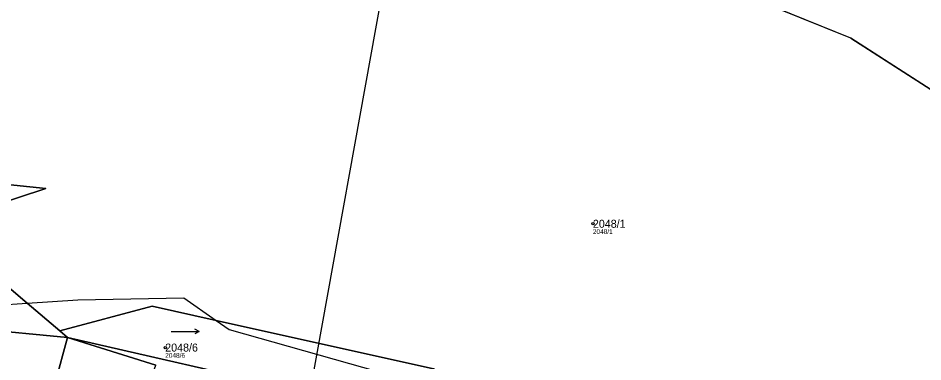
# Model space of a CAD drawing. Extents: x -762274 to -759271, y -1061928 to -1059060.
# Drawn here: x -759953.1 to -759760.9, y -1059346.4 to -1059273.4 of the extents above; entities that cross this region are included whole.
import ezdxf

# ---------------------------------------------------------------- set-up
doc = ezdxf.new("R2010")
doc.units = 0
for name, color, linetype in [('Definiční body', 7, 'Continuous'), ('Hranice parcel', 7, 'Continuous'), ('Parcelní čísla', 7, 'Continuous'), ('Polygon ku', 7, 'Continuous'), ('Polygon parcely', 7, 'Continuous'), ('Poz předměty', 7, 'Continuous'), ('Vnitřní kresba', 7, 'Continuous'), ('Značky kultur', 7, 'Continuous')]:
    doc.layers.add(name, color=color, linetype=linetype)

msp = doc.modelspace()

# ---------------------------------------------------------------- linework, layer by layer
at = {"layer": 'Definiční body'}
for centre in [(-759831, -1059317.07), (-759921.83, -1059343.38)]:
    msp.add_circle(centre, 0.25, dxfattribs=at)
at = {"layer": 'Hranice parcel'}
for p, q in [((-759776.24, -1059277.66), (-759832.89, -1059254.63)), ((-759776.24, -1059277.66), (-759748.06, -1059295.75)), ((-759942.58, -1059341.26), (-759961.82, -1059339.42)), ((-759947.81, -1059360.51), (-759942.58, -1059341.26)), ((-759942.58, -1059341.26), (-759944.24, -1059339.85)), ((-759923.85, -1059347.14), (-759942.58, -1059341.26))]:
    msp.add_line(p, q, dxfattribs=at)
for points in [[(-759986.38, -1059305.1), (-759979.88, -1059306.16), (-759947.17, -1059309.6), (-759970.66, -1059317.29)], [(-759944.24, -1059339.85), (-759951.15, -1059333.95), (-759970.66, -1059317.29)], [(-759944.24, -1059339.85), (-759924.63, -1059334.57), (-759910.97, -1059337.62), (-759864.86, -1059347.9), (-759852.2, -1059356.13), (-759831.96, -1059369.29)], [(-759831.96, -1059369.29), (-759849.98, -1059362.52), (-759883.47, -1059354.42), (-759893.1, -1059352.55), (-759942.58, -1059341.26)]]:
    msp.add_lwpolyline(points, dxfattribs=at)
at = {"layer": 'Polygon ku'}
msp.add_lwpolyline([(-759527.2, -1059544.18), (-759566.44, -1059504.15), (-759588.8, -1059485.7), (-759696.29, -1059397.01), (-759713.09, -1059365.76), (-759716.51, -1059352.08), (-759722.74, -1059329.2), (-759724.97, -1059319.5), (-759733.42, -1059309.18), (-759748.06, -1059295.75), (-759776.24, -1059277.66), (-759832.89, -1059254.63), (-759844.94, -1059251.31), (-759864.9, -1059245.83), (-759878.77, -1059242.88), (-759899.55, -1059237.43), (-759923.79, -1059231.76), (-760051.09, -1059191.06)], dxfattribs=at)
at = {"layer": 'Polygon parcely'}
for points in [[(-759566.44, -1059504.15), (-759588.8, -1059485.7), (-759696.29, -1059397.01), (-759713.09, -1059365.76), (-759716.51, -1059352.08), (-759722.74, -1059329.2), (-759724.97, -1059319.5), (-759733.42, -1059309.18), (-759748.06, -1059295.75), (-759776.24, -1059277.66), (-759832.89, -1059254.63)], [(-759979.88, -1059306.16), (-759947.17, -1059309.6), (-759970.66, -1059317.29), (-759951.15, -1059333.95), (-759944.24, -1059339.85), (-759924.63, -1059334.57), (-759910.97, -1059337.62), (-759864.86, -1059347.9), (-759852.2, -1059356.13), (-759831.96, -1059369.29), (-759809.13, -1059384.25), (-759788.26, -1059401.82), (-759775.32, -1059415.23), (-759750.57, -1059447.51), (-759744.78, -1059454.33), (-759708.2, -1059504.36), (-759674.38, -1059545.15), (-759666.63, -1059558.23), (-759649.92, -1059578.37)], [(-759961.82, -1059339.42), (-759942.58, -1059341.26), (-759944.24, -1059339.85), (-759951.15, -1059333.95), (-759970.66, -1059317.29)], [(-759893.1, -1059352.55), (-759942.58, -1059341.26), (-759923.85, -1059347.14)]]:
    msp.add_lwpolyline(points, dxfattribs=at)
for points in [[(-759970.66, -1059317.29), (-759947.17, -1059309.6), (-759979.88, -1059306.16), (-759986.38, -1059305.1), (-759982.6, -1059307.09), (-759980.09, -1059309.24)], [(-759944.24, -1059339.85), (-759942.58, -1059341.26), (-759893.1, -1059352.55), (-759883.47, -1059354.42), (-759849.98, -1059362.52), (-759831.96, -1059369.29), (-759852.2, -1059356.13), (-759864.86, -1059347.9), (-759910.97, -1059337.62), (-759924.63, -1059334.57)], [(-759970.6, -1059372.33), (-759955.25, -1059377.95), (-759952.88, -1059378.71), (-759952.3, -1059376.61), (-759947.81, -1059360.51), (-759942.58, -1059341.26), (-759961.82, -1059339.42), (-759970.66, -1059366.35), (-759972.08, -1059370.66), (-759972.39, -1059371.6)], [(-759930.17, -1059364.59), (-759923.85, -1059347.14), (-759942.58, -1059341.26), (-759947.81, -1059360.51)]]:
    msp.add_lwpolyline(points, close=True, dxfattribs=at)
at = {"layer": 'Poz předměty'}
msp.add_line((-759838.13, -1059060.38), (-759944.94, -1059649.68), dxfattribs=at)
at = {"layer": 'Vnitřní kresba'}
for p, q in [((-759973.47, -1059335.38), (-759951.15, -1059333.95)), ((-759951.15, -1059333.95), (-759940.41, -1059333.26)), ((-759940.41, -1059333.26), (-759917.87, -1059332.82)), ((-759917.87, -1059332.82), (-759910.97, -1059337.62)), ((-759910.97, -1059337.62), (-759908.23, -1059339.52)), ((-759908.23, -1059339.52), (-759873.4, -1059349.39))]:
    msp.add_line(p, q, dxfattribs=at)
at = {"layer": 'Značky kultur'}
for p, q in [((-759914.59, -1059339.98), (-759915.57, -1059339.48)), ((-759920.59, -1059339.98), (-759914.59, -1059339.98)), ((-759914.59, -1059339.98), (-759915.57, -1059340.48))]:
    msp.add_line(p, q, dxfattribs=at)

# ---------------------------------------------------------------- texts
at = {"layer": 'Definiční body'}
for s, p in [('2048/1', (-759831, -1059319.23)), ('2048/6', (-759921.83, -1059345.54))]:
    msp.add_text(s, height=1, dxfattribs=at).set_placement(p)
at = {"layer": 'Parcelní čísla'}
for s, p in [('2048/1', (-759831, -1059317.92)), ('2048/6', (-759921.83, -1059344.23))]:
    msp.add_text(s, height=1.7, dxfattribs=at).set_placement(p)

doc.saveas('drawing.dxf')
